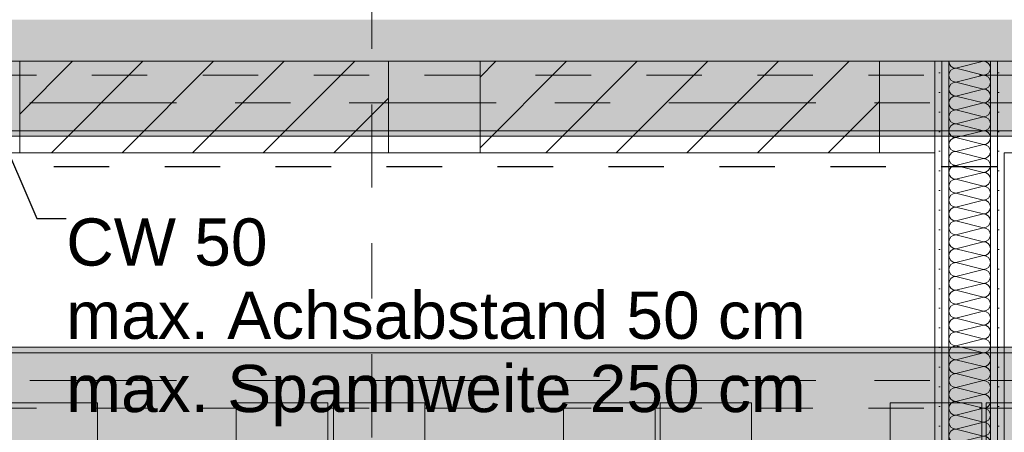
# Model space of a CAD drawing. Header units: metres. Extents: x -3.6 to 85.2, y -11 to 16.8.
# Tile 355 of 508: x 40.45 to 42.225, y 5.257 to 6. Entities that reach past the tile are written whole.
import ezdxf

# ---------------------------------------------------------------- set-up
doc = ezdxf.new("R2010")
doc.units = ezdxf.units.M
doc.header["$MEASUREMENT"] = 0
for name, pattern in [('Achse', [0.2, 0.1, -0.05, 0, -0.05]), ('Schnittlinie', [0.3, 0.15, -0.075, 0, -0.075]), ('Strichlinie doppelt', [0.546806, 0.264583, -0.105833, 0.070556, -0.105833]), ('Strichlinie eng', [0.115, 0.075, -0.04]), ('Wipeout_Contour', [1, 0, -1])]:
    doc.linetypes.add(name, pattern=pattern)
for name, color, linetype in [('203 - Marker.Schnitt - Ausbaudetail SA', 7, 'Continuous'), ('301 - Elemente.Linie', 7, 'Continuous'), ('305 - Elemente.Linie_ Schraffur - Deckenspiegel', 7, 'Continuous'), ('451 - Universal.Achsen Raster', 7, 'Continuous'), ('605 - Struktur.Wand Innen', 7, 'Continuous'), ('608 - Struktur.Träger', 7, 'Continuous'), ('Abbruch_302 - Elemente.Schraffur', 7, 'Continuous'), ('Neubau_154 - Bemaßung_ Beschriftung.Ausbau - Deckenspiegel', 7, 'Continuous'), ('Neubau_302 - Elemente.Schraffur', 7, 'Continuous'), ('Neubau_605 - Struktur.Wand Innen', 7, 'Continuous'), ('Neubau_606 - Struktur.Wand Innen Ausbau', 7, 'Continuous'), ('Neubau_653 - Abdeckung.TB Verkofferung', 7, 'Continuous')]:
    doc.layers.add(name, color=color, linetype=linetype)
doc.styles.add('ERSTELLTER_STIL_2', font='txt')
doc.linetypes.add('Abbruch 1', pattern='A,0,[1,2022.0244.A_L5A-PL04.03_iB_Deckenspiegel 1.OG1.Shx,S=0.001984,R=0,X=0,Y=0],-0.25,0', length=0.25)
doc.dimstyles.new('ERSTELLTER_STIL__5', dxfattribs={"dimtxt": 0.18, "dimasz": 0.02736, "dimexe": 0.18, "dimexo": 0.0625, "dimgap": 0, "dimtad": 0, "dimtih": 1, "dimtoh": 1, "dimdec": 4, "dimzin": 0, "dimdsep": 46, "dimcen": 0.09, "dimadec": 0, "dimazin": 0, "dimtfac": 1, "dimtdec": 4, "dimtmove": 0, "dimatfit": 3, "dimldrblk": 'ARROWHEAD_11', "dimfxl": 1, "dimtolj": 1, "dimtzin": 0, "dimarcsym": 0})
pattern_1 = [(45, (0, 0), (-0.01767767, 0.01767767), [0, -0.025])]
pattern_2 = [(45, (0, 0), (-0.0636396, 0.0636396), [])]
pattern_3 = [(45, (0, 0), (-0.08485281, 0.08485281), []), (45, (-0.04243, 0.04243), (-0.08485281, 0.08485281), [0.09, -0.03])]

# ---------------------------------------------------------------- blocks, each defined once
blk = doc.blocks.new('*X7')
at = {"layer": 'Neubau_606 - Struktur.Wand Innen Ausbau', "color": 7, "linetype": 'Continuous', "lineweight": 5}
for p, q in [((42.1875, 5.925), (42.1375, 5.9125)), ((42.1875, 5.9), (42.1375, 5.9125)), ((42.1875, 5.9), (42.1375, 5.8875)), ((42.1875, 5.875), (42.1375, 5.8875)), ((42.1875, 5.875), (42.1375, 5.8625)), ((42.1875, 5.85), (42.1375, 5.8625)), ((42.1875, 5.85), (42.1375, 5.8375)), ((42.1875, 5.825), (42.1375, 5.8375)), ((42.1875, 5.825), (42.1375, 5.8125)), ((42.1875, 5.8), (42.1375, 5.8125)), ((42.1875, 5.8), (42.1375, 5.7875)), ((42.1875, 5.775), (42.1375, 5.7875)), ((42.1875, 5.775), (42.1375, 5.7625)), ((42.1475, 5.76), (42.1375, 5.7625))]:
    blk.add_line(p, q, dxfattribs=at)
for centre, start, end in [((42.1375, 5.925), 180, 270), ((42.1375, 5.9), 90, 180), ((42.1875, 5.9125), 0, 90), ((42.1875, 5.9125), 270, 0), ((42.1375, 5.9), 180, 270), ((42.1875, 5.8875), 0, 90), ((42.1375, 5.875), 90, 180), ((42.1875, 5.8875), 270, 0), ((42.1375, 5.875), 180, 270), ((42.1375, 5.85), 90, 180), ((42.1875, 5.8625), 0, 90), ((42.1875, 5.8625), 270, 0), ((42.1375, 5.85), 180, 270), ((42.1875, 5.8375), 0, 90), ((42.1375, 5.825), 90, 180), ((42.1375, 5.825), 180, 270), ((42.1875, 5.8375), 270, 0), ((42.1875, 5.8125), 0, 90), ((42.1375, 5.8), 90, 180), ((42.1875, 5.8125), 270, 0), ((42.1375, 5.8), 180, 270), ((42.1375, 5.775), 90, 180), ((42.1875, 5.7875), 0, 90), ((42.1875, 5.7875), 270, 0), ((42.1375, 5.775), 180, 270), ((42.1875, 5.7625), 0, 90), ((42.1375, 5.75), 90, 126.8699), ((42.1875, 5.7625), 348.4631, 0)]:
    blk.add_arc(centre, 0.0125, start, end, dxfattribs=at)
blk = doc.blocks.new('*X9')
at = {"layer": 'Neubau_606 - Struktur.Wand Innen Ausbau', "color": 7, "linetype": 'Continuous', "lineweight": 5}
for p, q in [((42.1875, 5.75), (42.1475, 5.76)), ((42.1875, 5.75), (42.1375, 5.7375)), ((42.1875, 5.725), (42.1375, 5.7375)), ((42.1875, 5.725), (42.1375, 5.7125)), ((42.1875, 5.7), (42.1375, 5.7125)), ((42.1875, 5.7), (42.1375, 5.6875)), ((42.1875, 5.675), (42.1375, 5.6875)), ((42.1875, 5.675), (42.1375, 5.6625)), ((42.1875, 5.65), (42.1375, 5.6625)), ((42.1875, 5.65), (42.1375, 5.6375)), ((42.1875, 5.625), (42.1375, 5.6375)), ((42.1875, 5.625), (42.1375, 5.6125)), ((42.1875, 5.6), (42.1375, 5.6125)), ((42.1875, 5.6), (42.1375, 5.5875)), ((42.1875, 5.575), (42.1375, 5.5875)), ((42.1875, 5.575), (42.1375, 5.5625)), ((42.1875, 5.55), (42.1375, 5.5625)), ((42.1875, 5.55), (42.1375, 5.5375)), ((42.1875, 5.525), (42.1375, 5.5375)), ((42.1875, 5.525), (42.1375, 5.5125)), ((42.1875, 5.5), (42.1375, 5.5125)), ((42.1875, 5.5), (42.1375, 5.4875)), ((42.1875, 5.475), (42.1375, 5.4875)), ((42.1875, 5.475), (42.1375, 5.4625)), ((42.1875, 5.45), (42.1375, 5.4625)), ((42.1875, 5.45), (42.1375, 5.4375)), ((42.1875, 5.425), (42.1375, 5.4375)), ((42.1875, 5.425), (42.1375, 5.4125)), ((42.1875, 5.4), (42.1375, 5.4125)), ((42.1875, 5.4), (42.1375, 5.3875)), ((42.1875, 5.375), (42.1375, 5.3875)), ((42.1875, 5.375), (42.1375, 5.3625)), ((42.1875, 5.35), (42.1375, 5.3625)), ((42.1875, 5.35), (42.1375, 5.3375)), ((42.1875, 5.325), (42.1375, 5.3375)), ((42.1875, 5.325), (42.1375, 5.3125)), ((42.1875, 5.3), (42.1375, 5.3125)), ((42.1875, 5.3), (42.1375, 5.2875)), ((42.1875, 5.275), (42.1375, 5.2875)), ((42.1875, 5.275), (42.1375, 5.2625)), ((42.1875, 5.25), (42.1375, 5.2625)), ((42.1875, 5.25), (42.1375, 5.2375)), ((42.1875, 5.225), (42.1375, 5.2375)), ((42.1875, 5.225), (42.1375, 5.2125)), ((42.1875, 5.2), (42.1375, 5.2125)), ((42.1875, 5.2), (42.1375, 5.1875)), ((42.1676, 5.18), (42.1375, 5.1875))]:
    blk.add_line(p, q, dxfattribs=at)
for centre, start, end in [((42.1375, 5.75), 126.8699, 180), ((42.1875, 5.7625), 270, 348.463), ((42.1375, 5.75), 180, 270), ((42.1375, 5.725), 90, 180), ((42.1875, 5.7375), 0, 90), ((42.1875, 5.7375), 270, 0), ((42.1375, 5.725), 180, 270), ((42.1875, 5.7125), 0, 90), ((42.1375, 5.7), 90, 180), ((42.1375, 5.7), 180, 270), ((42.1875, 5.7125), 270, 0), ((42.1875, 5.6875), 0, 90), ((42.1375, 5.675), 90, 180), ((42.1875, 5.6875), 270, 0), ((42.1375, 5.675), 180, 270), ((42.1375, 5.65), 90, 180), ((42.1875, 5.6625), 0, 90), ((42.1875, 5.6625), 270, 0), ((42.1375, 5.65), 180, 270), ((42.1875, 5.6375), 0, 90), ((42.1375, 5.625), 90, 180), ((42.1875, 5.6375), 270, 0), ((42.1375, 5.625), 180, 270), ((42.1375, 5.6), 90, 180), ((42.1875, 5.6125), 0, 90), ((42.1875, 5.6125), 270, 0), ((42.1375, 5.6), 180, 270), ((42.1875, 5.5875), 0, 90), ((42.1375, 5.575), 90, 180), ((42.1375, 5.575), 180, 270), ((42.1875, 5.5875), 270, 0), ((42.1875, 5.5625), 0, 90), ((42.1375, 5.55), 90, 180), ((42.1875, 5.5625), 270, 0), ((42.1375, 5.55), 180, 270), ((42.1875, 5.5375), 0, 90), ((42.1375, 5.525), 90, 180), ((42.1375, 5.525), 180, 270), ((42.1875, 5.5375), 270, 0), ((42.1875, 5.5125), 0, 90), ((42.1375, 5.5), 90, 180), ((42.1875, 5.5125), 270, 0), ((42.1375, 5.5), 180, 270), ((42.1375, 5.475), 90, 180), ((42.1875, 5.4875), 0, 90), ((42.1875, 5.4875), 270, 0), ((42.1375, 5.475), 180, 270), ((42.1875, 5.4625), 0, 90), ((42.1375, 5.45), 90, 180), ((42.1375, 5.45), 180, 270), ((42.1875, 5.4625), 270, 0), ((42.1875, 5.4375), 0, 90), ((42.1375, 5.425), 90, 180), ((42.1875, 5.4375), 270, 0), ((42.1375, 5.425), 180, 270), ((42.1875, 5.4125), 0, 90), ((42.1375, 5.4), 90, 180), ((42.1375, 5.4), 180, 270), ((42.1875, 5.4125), 270, 0), ((42.1875, 5.3875), 0, 90), ((42.1375, 5.375), 90, 180), ((42.1875, 5.3875), 270, 0), ((42.1375, 5.375), 180, 270), ((42.1375, 5.35), 90, 180), ((42.1875, 5.3625), 0, 90), ((42.1875, 5.3625), 270, 0), ((42.1375, 5.35), 180, 270), ((42.1875, 5.3375), 0, 90), ((42.1375, 5.325), 90, 180), ((42.1875, 5.3375), 270, 0), ((42.1375, 5.325), 180, 270), ((42.1375, 5.3), 90, 180), ((42.1875, 5.3125), 0, 90), ((42.1875, 5.3125), 270, 0), ((42.1375, 5.3), 180, 270), ((42.1875, 5.2875), 0, 90), ((42.1375, 5.275), 90, 180), ((42.1375, 5.275), 180, 270), ((42.1875, 5.2875), 270, 0), ((42.1875, 5.2625), 0, 90), ((42.1375, 5.25), 90, 180), ((42.1875, 5.2625), 270, 0), ((42.1375, 5.25), 180, 270), ((42.1375, 5.225), 90, 180), ((42.1875, 5.2375), 0, 90), ((42.1875, 5.2375), 270, 0), ((42.1375, 5.225), 180, 270), ((42.1875, 5.2125), 0, 90), ((42.1375, 5.2), 90, 180), ((42.1875, 5.2125), 270, 0), ((42.1375, 5.2), 180, 270), ((42.1375, 5.175), 90, 156.5104), ((42.1875, 5.1875), 0, 90), ((42.1875, 5.1875), 323.0285, 0)]:
    blk.add_arc(centre, 0.0125, start, end, dxfattribs=at)
blk = doc.blocks.new('ARROWHEAD_11')
at = {"color": 0, "linetype": 'Continuous', "lineweight": 0}
blk.add_line((0, 0), (-1, 0), dxfattribs=at)
at = {"color": 0, "linetype": 'Continuous', "lineweight": 0, "const_width": 0.25, "flags": 128}
blk.add_lwpolyline([(-0.125, 0, 1), (0.125, 0, 1)], format="xyb", close=True, dxfattribs=at)

msp = doc.modelspace()

# ---------------------------------------------------------------- hatches: boundary and pattern name
at = {"layer": '608 - Struktur.Träger', "linetype": 'Continuous', "lineweight": 0, "true_color": 0x000000}
h = msp.add_hatch(dxfattribs=at)
h.set_pattern_fill('Beton__Stahlbeton_0001', color=18, style=0, pattern_type=2)
h.set_pattern_definition(pattern_3)
h.paths.add_polyline_path([(0.69, 5.4), (0.38, 5.4), (0.38, 5.2), (0.69, 5.2), (7.57, 5.2), (7.89, 5.2), (11.17, 5.2), (11.49, 5.2), (14.86, 5.2), (15.02, 5.2), (18.37, 5.2), (18.69, 5.2), (22.04, 5.2), (22.2, 5.2), (25.57, 5.2), (25.89, 5.2), (29.26, 5.2), (29.42, 5.2), (32.77, 5.2), (33.09, 5.2), (36.46, 5.2), (36.6, 5.2), (39.97, 5.2), (40.29, 5.2), (47.16, 5.2), (47.49, 5.2), (54.37, 5.2), (54.69, 5.2), (58.06, 5.2), (58.195, 5.2), (61.57, 5.2), (61.88, 5.2), (61.88, 5.4), (61.57, 5.4), (58.195, 5.4), (58.06, 5.4), (54.69, 5.4), (54.37, 5.4), (47.49, 5.4), (47.17, 5.4), (40.29, 5.4), (39.97, 5.4), (36.6, 5.4), (36.46, 5.4), (33.09, 5.4), (32.77, 5.4), (29.42, 5.4), (29.26, 5.4), (25.89, 5.4), (25.57, 5.4), (22.2, 5.4), (22.04, 5.4), (18.69, 5.4), (18.37, 5.4), (15.02, 5.4), (14.86, 5.4), (11.49, 5.4), (11.17, 5.4), (7.89, 5.4), (7.57, 5.4)])
h = msp.add_hatch(dxfattribs=at)
h.set_pattern_fill('Gips_0001', color=18, style=0, pattern_type=2)
h.set_pattern_definition(pattern_1)
h.paths.add_polyline_path([(40.29, 5.41), (40.29, 5.4), (47.17, 5.4), (47.17, 5.41)])
at = {"layer": 'Neubau_606 - Struktur.Wand Innen Ausbau', "linetype": 'Continuous', "lineweight": 0, "true_color": 0x000000}
h = msp.add_hatch(dxfattribs=at)
h.set_pattern_fill('Gips_0001', color=18, style=0, pattern_type=2)
h.set_pattern_definition(pattern_1)
h.paths.add_polyline_path([(42.1, 5.925), (42.1, 5.76), (42.1125, 5.76), (42.1125, 5.925)])
h = msp.add_hatch(dxfattribs=at)
h.set_pattern_fill('Gips_0001', color=18, style=0, pattern_type=2)
h.set_pattern_definition(pattern_1)
h.paths.add_polyline_path([(42.1125, 5.925), (42.1125, 5.76), (42.125, 5.76), (42.125, 5.925)])
h = msp.add_hatch(dxfattribs=at)
h.set_pattern_fill('Gips_0001', color=18, style=0, pattern_type=2)
h.set_pattern_definition(pattern_1)
h.paths.add_polyline_path([(42.2, 5.925), (42.2, 5.76), (42.2125, 5.76), (42.2125, 5.925)])
h = msp.add_hatch(dxfattribs=at)
h.set_pattern_fill('Gips_0001', color=18, style=0, pattern_type=2)
h.set_pattern_definition(pattern_1)
h.paths.add_polyline_path([(42.2125, 5.925), (42.2125, 5.76), (42.225, 5.76), (42.225, 5.925)])
h = msp.add_hatch(dxfattribs=at)
h.set_pattern_fill('Gips_0001', color=18, style=0, pattern_type=2)
h.set_pattern_definition(pattern_1)
h.paths.add_polyline_path([(42.1, 5.76), (42.1, 5.18), (42.1125, 5.18), (42.1125, 5.76)])
h = msp.add_hatch(dxfattribs=at)
h.set_pattern_fill('Gips_0001', color=18, style=0, pattern_type=2)
h.set_pattern_definition(pattern_1)
h.paths.add_polyline_path([(42.1125, 5.76), (42.1125, 5.18), (42.125, 5.18), (42.125, 5.76)])
h = msp.add_hatch(dxfattribs=at)
h.set_pattern_fill('Gips_0001', color=18, style=0, pattern_type=2)
h.set_pattern_definition(pattern_1)
h.paths.add_polyline_path([(42.2, 5.18), (42.2125, 5.18), (42.2125, 5.76), (42.2, 5.76)])
h = msp.add_hatch(dxfattribs=at)
h.set_pattern_fill('Gips_0001', color=18, style=0, pattern_type=2)
h.set_pattern_definition(pattern_1)
h.paths.add_polyline_path([(42.2125, 5.76), (42.2125, 5.18), (42.225, 5.18), (42.225, 5.76)])

# ---------------------------------------------------------------- linework, layer by layer
at = {"layer": '301 - Elemente.Linie', "color": 1, "linetype": 'Strichlinie eng', "lineweight": 25, "flags": 128}
msp.add_lwpolyline([(40.3114, 5.7353), (47.17, 5.7353)], dxfattribs=at)
at = {"layer": '305 - Elemente.Linie_ Schraffur - Deckenspiegel', "color": 7, "linetype": 'Continuous', "lineweight": 9}
for p, q in [((40.4255, 5.31), (40.5905, 5.31)), ((40.5905, 5.31), (40.5905, 4.96)), ((40.8405, 5.31), (41.0055, 5.31)), ((40.8405, 5.31), (40.8405, 4.96)), ((41.0055, 5.31), (41.0055, 0.645)), ((41.0155, 5.31), (41.1805, 5.31)), ((41.0155, 5.31), (41.0155, 0.645)), ((41.1805, 5.31), (41.1805, 4.96)), ((41.4305, 5.31), (41.5955, 5.31)), ((41.4305, 5.31), (41.4305, 4.96)), ((41.5955, 5.31), (41.5955, 0.645)), ((41.6045, 5.31), (41.7695, 5.31)), ((41.6045, 5.31), (41.6045, 0.645)), ((41.7695, 5.31), (41.7695, 4.96)), ((42.0195, 5.31), (42.1845, 5.31)), ((42.0195, 5.31), (42.0195, 4.96)), ((42.1845, 5.31), (42.1845, 0.645)), ((42.192, 5.31), (42.357, 5.31)), ((42.192, 5.31), (42.192, 0.645))]:
    msp.add_line(p, q, dxfattribs=at)
at = {"layer": '451 - Universal.Achsen Raster', "color": 160, "linetype": 'Strichlinie doppelt', "lineweight": 9, "true_color": 0x3232ff}
msp.add_line((64.935, 5.35), (-3.175, 5.35), dxfattribs=at)
at = {"layer": '605 - Struktur.Wand Innen', "color": 7, "linetype": 'Continuous', "lineweight": 13}
for p, q in [((42.1125, 5.925), (42.1, 5.925)), ((42.125, 5.925), (42.1125, 5.925)), ((42.2, 5.925), (42.125, 5.925)), ((42.2125, 5.925), (42.2, 5.925)), ((42.225, 5.925), (42.2125, 5.925))]:
    msp.add_line(p, q, dxfattribs=at)
at = {"layer": '608 - Struktur.Träger', "color": 7, "linetype": 'Continuous', "lineweight": 13}
for p, q in [((0.38, 5.41), (61.88, 5.41)), ((47.17, 5.4), (40.29, 5.4))]:
    msp.add_line(p, q, dxfattribs=at)
at = {"layer": '608 - Struktur.Träger', "color": 7, "linetype": 'Continuous', "lineweight": 5}
msp.add_line((47.17, 5.41), (40.29, 5.41), dxfattribs=at)
at = {"layer": '608 - Struktur.Träger', "color": 7, "linetype": 'Achse', "lineweight": 9}
msp.add_line((0.38, 5.3), (61.88, 5.3), dxfattribs=at)
at = {"layer": 'Neubau_605 - Struktur.Wand Innen', "color": 1, "linetype": 'Continuous', "lineweight": 5}
for p, q in [((42.1, 5.925), (42.1, 5.76)), ((42.1125, 5.76), (42.1125, 5.925)), ((42.125, 5.76), (42.125, 5.925)), ((42.2, 5.76), (42.2, 5.925)), ((42.2125, 5.76), (42.2125, 5.925))]:
    msp.add_line(p, q, dxfattribs=at)
at = {"layer": 'Neubau_606 - Struktur.Wand Innen Ausbau', "color": 1, "linetype": 'Continuous', "lineweight": 5}
for p, q in [((42.1125, 5.76), (42.1125, 5.18)), ((42.125, 5.76), (42.125, 5.18)), ((42.2, 5.18), (42.2, 5.76)), ((42.2125, 5.18), (42.2125, 5.76))]:
    msp.add_line(p, q, dxfattribs=at)
at = {"layer": 'Neubau_606 - Struktur.Wand Innen Ausbau', "color": 1, "linetype": 'Continuous', "lineweight": 5, "flags": 128}
msp.add_lwpolyline([(42.1, 5.76), (42.1, 5.18)], dxfattribs=at)
at = {"layer": 'Neubau_653 - Abdeckung.TB Verkofferung', "color": 1, "linetype": 'Continuous', "lineweight": 9}
for p, q in [((40.425, 5.76), (42.1, 5.76)), ((42.1, 5.0505), (42.1, 5.76)), ((42.225, 5.76), (44.37, 5.76)), ((42.225, 5.19), (42.225, 5.76))]:
    msp.add_line(p, q, dxfattribs=at)

# ---------------------------------------------------------------- block references
at = {"layer": 'Neubau_606 - Struktur.Wand Innen Ausbau', "color": 1, "lineweight": 13}
for name in ['*X7', '*X9']:
    msp.add_blockref(name, (0, 0), dxfattribs=at)

# ---------------------------------------------------------------- texts
at = {"layer": 'Neubau_154 - Bemaßung_ Beschriftung.Ausbau - Deckenspiegel', "color": 1, "linetype": 'Continuous', "lineweight": 13, "insert": (40.5339, 5.642), "char_height": 0.085, "attachment_point": 1, "line_spacing_factor": 0.930912, "style": 'ERSTELLTER_STIL_2'}
msp.add_mtext('\\A1;{\\pql;\\fArial|b0|i0|c0|p38;CW 50\\P\\pql;\\fArial|b0|i0|c0|p38;max. Achsabstand 50 cm\\P\\pql;\\fArial|b0|i0|c0|p38;max. Spannweite 250 \\fArial|b0|i0|c0|p38;c\\fArial|b0|i0|c0|p38;m }', dxfattribs=at)

# ---------------------------------------------------------------- next in the draw order: wipeouts: each hides what was drawn before it
at = {"color": 254, "linetype": 'Wipeout_Contour', "lineweight": 0, "ltscale": 166.703145}
msp.add_wipeout([(42.1, 5.925), (40.425, 5.925), (40.425, 5.76), (42.1, 5.76)], dxfattribs=at).dxf.layer = '605 - Struktur.Wand Innen'

# ---------------------------------------------------------------- next in the draw order: linework, layer by layer
at = {"layer": '605 - Struktur.Wand Innen', "color": 7, "linetype": 'Continuous', "lineweight": 13, "flags": 128}
for points in [[(45.07, 5.925), (40.29, 5.925)], [(40.425, 5.76), (42.1, 5.76)]]:
    msp.add_lwpolyline(points, dxfattribs=at)
at = {"layer": 'Neubau_605 - Struktur.Wand Innen', "color": 1, "linetype": 'Continuous', "lineweight": 5}
msp.add_line((42.1, 5.925), (42.1, 5.76), dxfattribs=at)

# ---------------------------------------------------------------- next in the draw order: wipeouts: each hides what was drawn before it
at = {"color": 254, "linetype": 'Wipeout_Contour', "lineweight": 0, "ltscale": 168.206708}
msp.add_wipeout([(41.28, 5.925), (42, 5.925), (42, 5.76), (41.28, 5.76)], dxfattribs=at).dxf.layer = 'Abbruch_302 - Elemente.Schraffur'
at = {"color": 254, "linetype": 'Wipeout_Contour', "lineweight": 0, "ltscale": 164.810841}
msp.add_wipeout([(40.45, 5.925), (41.115, 5.925), (41.115, 5.76), (40.45, 5.76)], dxfattribs=at).dxf.layer = 'Neubau_302 - Elemente.Schraffur'

# ---------------------------------------------------------------- next in the draw order: hatches: boundary and pattern name
at = {"layer": '608 - Struktur.Träger', "linetype": 'Continuous', "lineweight": 0, "true_color": 0x000000}
h = msp.add_hatch(dxfattribs=at)
h.set_pattern_fill('Beton__Stahlbeton_0001', color=18, style=0, pattern_type=2)
h.set_pattern_definition(pattern_3)
h.paths.add_polyline_path([(0.69, 6), (0.38, 6), (0.38, 5.8), (0.69, 5.8), (7.57, 5.8), (7.89, 5.8), (11.17, 5.8), (11.49, 5.8), (14.86, 5.8), (15.02, 5.8), (18.37, 5.8), (18.69, 5.8), (22.04, 5.8), (22.2, 5.8), (25.57, 5.8), (25.89, 5.8), (32.77, 5.8), (33.09, 5.8), (36.46, 5.8), (36.6, 5.8), (39.97, 5.8), (40.29, 5.8), (47.17, 5.8), (47.49, 5.8), (54.37, 5.8), (54.69, 5.8), (58.06, 5.8), (58.195, 5.8), (61.57, 5.8), (61.88, 5.8), (61.88, 6), (61.57, 6), (54.69, 6), (54.37, 6), (50.9225, 6), (50.8575, 6), (47.49, 6), (47.17, 6), (40.29, 6), (39.97, 6), (33.09, 6), (32.77, 6), (25.89, 6), (25.57, 6), (18.69, 6), (18.37, 6), (11.49, 6), (11.17, 6), (7.89, 6), (7.57, 6)])
h = msp.add_hatch(dxfattribs=at)
h.set_pattern_fill('Gips_0001', color=18, style=0, pattern_type=2)
h.set_pattern_definition(pattern_1)
h.paths.add_polyline_path([(47.17, 5.8), (40.29, 5.8), (40.29, 5.79), (47.17, 5.79)])
at = {"layer": 'Abbruch_302 - Elemente.Schraffur', "linetype": 'Continuous', "lineweight": 5}
h = msp.add_hatch(dxfattribs=at)
h.set_pattern_fill('MW_Ziegel_0001', style=0, pattern_type=2)
h.set_pattern_definition(pattern_2)
h.paths.add_polyline_path([(41.28, 5.925), (42, 5.925), (42, 5.76), (41.28, 5.76)])
at = {"layer": 'Neubau_302 - Elemente.Schraffur', "linetype": 'Continuous', "lineweight": 5}
h = msp.add_hatch(dxfattribs=at)
h.set_pattern_fill('MW_Ziegel_0001', style=0, pattern_type=2)
h.set_pattern_definition(pattern_2)
h.paths.add_polyline_path([(40.45, 5.925), (41.115, 5.925), (41.115, 5.76), (40.45, 5.76)])

# ---------------------------------------------------------------- next in the draw order: linework, layer by layer
at = {"layer": '203 - Marker.Schnitt - Ausbaudetail SA', "color": 7, "linetype": 'Schnittlinie', "lineweight": 13}
msp.add_line((41.085, 6.2975), (41.085, 4.763), dxfattribs=at)
at = {"layer": '451 - Universal.Achsen Raster', "color": 160, "linetype": 'Strichlinie doppelt', "lineweight": 9, "true_color": 0x3232ff}
msp.add_line((64.935, 5.85), (-3.175, 5.85), dxfattribs=at)
at = {"layer": '608 - Struktur.Träger', "color": 7, "linetype": 'Achse', "lineweight": 9}
msp.add_line((0.38, 5.9), (61.88, 5.9), dxfattribs=at)
at = {"layer": '608 - Struktur.Träger', "color": 7, "linetype": 'Continuous', "lineweight": 13}
msp.add_line((0.38, 5.79), (61.88, 5.79), dxfattribs=at)
at = {"layer": '608 - Struktur.Träger', "color": 7, "linetype": 'Continuous', "lineweight": 5}
msp.add_line((47.17, 5.79), (40.29, 5.79), dxfattribs=at)
at = {"layer": '608 - Struktur.Träger', "color": 7, "linetype": 'Continuous', "lineweight": 13, "flags": 128}
msp.add_lwpolyline([(61.88, 5.8), (61.57, 5.8), (58.195, 5.8), (58.06, 5.8), (54.69, 5.8), (54.37, 5.8), (47.49, 5.8), (47.17, 5.8), (40.29, 5.8), (39.97, 5.8), (36.6, 5.8), (36.46, 5.8), (33.09, 5.8), (32.77, 5.8), (25.89, 5.8)], dxfattribs=at)
at = {"layer": 'Abbruch_302 - Elemente.Schraffur', "color": 7, "linetype": 'Abbruch 1', "lineweight": 9, "flags": 128}
msp.add_lwpolyline([(41.28, 5.925), (42, 5.925), (42, 5.76), (41.28, 5.76)], close=True, dxfattribs=at)
at = {"layer": 'Neubau_302 - Elemente.Schraffur', "color": 1, "linetype": 'Continuous', "lineweight": 9, "flags": 128}
msp.add_lwpolyline([(40.45, 5.925), (41.115, 5.925), (41.115, 5.76), (40.45, 5.76)], close=True, dxfattribs=at)

# ---------------------------------------------------------------- next in the draw order: leaders
at = {"layer": 'Neubau_154 - Bemaßung_ Beschriftung.Ausbau - Deckenspiegel', "color": 1, "linetype": 'Continuous', "lineweight": 13, "annotation_type": 0, "has_hookline": 1, "hookline_direction": 0, "text_width": 1.3167}
msp.add_leader([(40.2875, 6.0899), (40.4811, 5.642), (40.5339, 5.642)], dimstyle='ERSTELLTER_STIL__5', dxfattribs=at)

doc.saveas('drawing.dxf')
